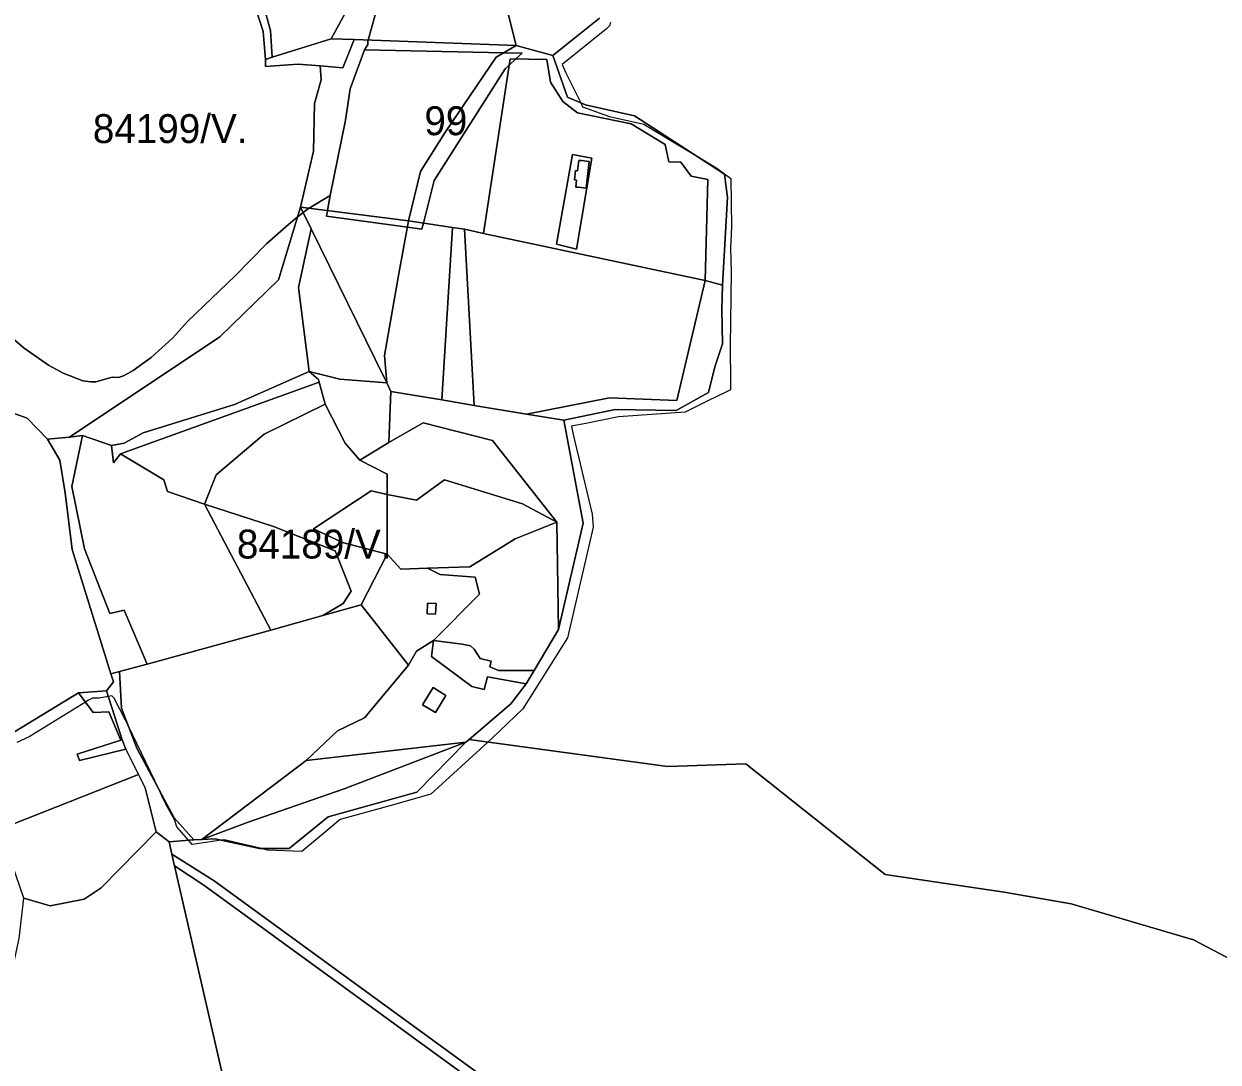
# Model space of a CAD drawing. Extents: x -477304 to -465429, y -1159113 to -1149210.
# Drawn here: x -469610 to -468990, y -1155042 to -1154503 of the extents above; entities that cross this region are included whole.
import ezdxf

# ---------------------------------------------------------------- set-up
doc = ezdxf.new("R2010")
doc.units = 0
for name, color, linetype in [('BPEJ_s', 7, 'Continuous'), ('ostatni_s', 7, 'Continuous'), ('PUPFL_s', 7, 'Continuous'), ('trav_porost_s', 7, 'Continuous')]:
    doc.layers.add(name, color=color, linetype=linetype)

msp = doc.modelspace()

# ---------------------------------------------------------------- linework, layer by layer
at = {"layer": 'BPEJ_s'}
msp.add_line((-469242.15, -1154608.45), (-469242.78, -1154619.44), dxfattribs=at)
for points in [[(-469624.05, -1154659.17), (-469609.46, -1154671.43), (-469596.78, -1154680.31), (-469589.17, -1154684.53), (-469579.03, -1154688.34), (-469574.8, -1154688.97), (-469572.27, -1154688.97), (-469563.82, -1154686.44), (-469560.43, -1154686.65), (-469557.9, -1154685.8), (-469555.58, -1154684.55), (-469552.82, -1154683.06), (-469543.52, -1154676.29), (-469532.54, -1154666.36), (-469524.51, -1154657.48), (-469499.78, -1154633.81), (-469492.27, -1154626.11), (-469483.5, -1154617.12), (-469473.57, -1154608.55), (-469467.56, -1154603.36), (-469466.6, -1154602.53), (-469464.61, -1154601.04), (-469461.92, -1154599.03), (-469461.59, -1154598.78), (-469461.52, -1154598.73), (-469450.53, -1154592.19), (-469451.94, -1154600.02), (-469452.01, -1154600.42), (-469452.26, -1154601.77), (-469452.47, -1154602.93), (-469410.5, -1154608.72), (-469402.99, -1154609.75), (-469402.19, -1154606.56), (-469396.64, -1154584.36), (-469359.66, -1154526.45), (-469357.67, -1154524.59), (-469354.11, -1154521.25), (-469350.93, -1154518.28), (-469360.44, -1154518.07), (-469432.75, -1154516.52), (-469431.09, -1154513.77), (-469431.09, -1154512.08), (-469430.94, -1154511.54), (-469425.54, -1154492.26)], [(-469425.54, -1154492.26), (-469430.94, -1154511.54), (-469431.09, -1154512.08), (-469431.09, -1154513.77), (-469432.75, -1154516.52), (-469440.18, -1154536.81), (-469442.71, -1154553.08), (-469450.53, -1154592.19), (-469461.52, -1154598.73), (-469461.59, -1154598.78), (-469461.92, -1154599.03), (-469464.61, -1154601.04), (-469466.6, -1154602.53), (-469467.56, -1154603.36), (-469473.57, -1154608.55), (-469483.5, -1154617.12), (-469492.27, -1154626.11), (-469499.78, -1154633.81), (-469524.51, -1154657.48), (-469532.54, -1154666.36), (-469543.52, -1154676.29), (-469552.82, -1154683.06), (-469555.58, -1154684.55), (-469557.9, -1154685.8), (-469560.43, -1154686.65), (-469563.82, -1154686.44), (-469572.27, -1154688.97), (-469574.8, -1154688.97), (-469579.03, -1154688.34), (-469589.17, -1154684.53), (-469596.78, -1154680.31), (-469609.46, -1154671.43), (-469624.05, -1154659.17)], [(-469305.01, -1154502.42), (-469305.55, -1154504.05), (-469307.03, -1154505.74), (-469330.17, -1154524.25), (-469328.17, -1154528.56), (-469320.51, -1154544.06), (-469319.5, -1154546.11), (-469305.55, -1154551.18), (-469287.8, -1154555.19), (-469271.93, -1154564.72), (-469260.1, -1154571.82), (-469249.76, -1154578.02), (-469242.57, -1154583.3)], [(-469305.01, -1154502.42), (-469305.55, -1154504.05), (-469307.03, -1154505.74), (-469330.17, -1154524.25), (-469328.17, -1154528.56), (-469320.51, -1154544.06), (-469319.5, -1154546.11), (-469305.55, -1154551.18), (-469287.8, -1154555.19), (-469271.93, -1154564.72), (-469260.1, -1154571.82), (-469249.76, -1154578.02), (-469242.57, -1154583.3), (-469242.15, -1154608.45)], [(-469242.57, -1154583.3), (-469242.15, -1154608.45), (-469242.78, -1154619.44), (-469242.36, -1154632.12), (-469242.84, -1154670.16), (-469242.78, -1154689.61), (-469242.77, -1154693.11), (-469245.11, -1154694.26), (-469254.52, -1154698.87), (-469266.25, -1154704.61), (-469300.91, -1154707.15), (-469317.81, -1154710.53), (-469325.35, -1154712.04), (-469324.36, -1154716.24), (-469314.64, -1154757.66), (-469314.01, -1154764.42), (-469327.32, -1154821.91), (-469350.57, -1154858.68), (-469366.42, -1154873.9), (-469368.72, -1154876), (-469398.33, -1154903.06), (-469419.65, -1154908.99), (-469445.46, -1154916.17), (-469457.18, -1154926.01), (-469465.33, -1154932.86), (-469483.08, -1154932.02), (-469486.25, -1154931.28), (-469505.69, -1154926.73), (-469507.15, -1154926.94), (-469522.33, -1154929.12), (-469524.22, -1154926.93), (-469530.21, -1154919.97), (-469531.48, -1154916.17), (-469535.71, -1154908.56), (-469537.93, -1154903.93), (-469539.27, -1154901.14), (-469555.65, -1154867.08), (-469556.84, -1154864.6), (-469562.76, -1154853.19), (-469564.03, -1154851.92), (-469565.87, -1154852.28), (-469570.58, -1154853.19), (-469573.96, -1154853.19), (-469576.5, -1154854.45), (-469577.68, -1154855.18), (-469606.93, -1154873.26), (-469613.23, -1154876.27)], [(-469242.78, -1154619.44), (-469242.36, -1154632.12), (-469242.84, -1154670.16), (-469242.78, -1154689.61), (-469242.77, -1154693.11), (-469245.11, -1154694.26), (-469254.52, -1154698.87), (-469266.25, -1154704.61), (-469300.91, -1154707.15), (-469317.81, -1154710.53), (-469325.35, -1154712.04), (-469324.36, -1154716.24), (-469314.64, -1154757.66), (-469314.01, -1154764.42), (-469327.32, -1154821.91), (-469350.57, -1154858.68), (-469366.42, -1154873.9), (-469368.72, -1154876), (-469398.33, -1154903.06), (-469419.65, -1154908.99), (-469445.46, -1154916.17), (-469457.18, -1154926.01), (-469465.33, -1154932.86), (-469483.08, -1154932.02), (-469486.25, -1154931.28), (-469505.69, -1154926.73), (-469507.15, -1154926.94), (-469522.33, -1154929.12), (-469524.22, -1154926.93), (-469530.21, -1154919.97), (-469531.48, -1154916.17), (-469535.71, -1154908.56), (-469537.93, -1154903.93), (-469539.27, -1154901.14), (-469555.65, -1154867.08), (-469556.84, -1154864.6), (-469562.76, -1154853.19), (-469564.03, -1154851.92), (-469565.87, -1154852.28), (-469570.58, -1154853.19), (-469573.96, -1154853.19), (-469576.5, -1154854.45), (-469577.68, -1154855.18), (-469606.93, -1154873.26), (-469613.23, -1154876.27)]]:
    msp.add_lwpolyline(points, dxfattribs=at)
msp.add_lwpolyline([(-469450.53, -1154592.19), (-469442.71, -1154553.08), (-469440.18, -1154536.81), (-469432.75, -1154516.52), (-469360.44, -1154518.07), (-469350.93, -1154518.28), (-469354.11, -1154521.25), (-469357.67, -1154524.59), (-469359.66, -1154526.45), (-469396.64, -1154584.36), (-469402.19, -1154606.56), (-469402.99, -1154609.75), (-469410.5, -1154608.72), (-469452.47, -1154602.93), (-469452.26, -1154601.77), (-469452.01, -1154600.42), (-469451.94, -1154600.02)], close=True, dxfattribs=at)
at = {"layer": 'ostatni_s'}
for points in [[(-469322.12, -1154579.41), (-469321.53, -1154573.97), (-469320.16, -1154574.12), (-469316.17, -1154574.55), (-469317.65, -1154588.38), (-469321.64, -1154587.95), (-469323.02, -1154587.8), (-469322.63, -1154584.19), (-469323.75, -1154584.07), (-469323.24, -1154579.29)], [(-469515.84, -1154752.38), (-469535.04, -1154745.91), (-469536.97, -1154739.82), (-469559.38, -1154726.38), (-469456.36, -1154689.05), (-469453.19, -1154700.56), (-469484.87, -1154716.13), (-469509.83, -1154737.19)], [(-469329.22, -1154708.92), (-469319.31, -1154762.39), (-469332.12, -1154817.56), (-469332.85, -1154761.79), (-469366.35, -1154719.36), (-469402.29, -1154710.26), (-469420.21, -1154720.47), (-469419.04, -1154693.94), (-469392.63, -1154698.35), (-469375.79, -1154701.15), (-469348.63, -1154705.68)], [(-469447.98, -1154776.76), (-469480.09, -1154764.05), (-469515.84, -1154752.38), (-469509.83, -1154737.19), (-469484.87, -1154716.13), (-469453.19, -1154700.56), (-469442.8, -1154720.71), (-469435.26, -1154729.67), (-469420.93, -1154736.85), (-469420.96, -1154747.46), (-469429.23, -1154745.54), (-469459.24, -1154765.18), (-469444.26, -1154772.34), (-469421.06, -1154778.5), (-469434.56, -1154804.78), (-469454.34, -1154810.27), (-469443.79, -1154804.03), (-469439.65, -1154797.7)], [(-469578.08, -1154775.66), (-469584.73, -1154743.24), (-469579.13, -1154716.88), (-469564.1, -1154721.97), (-469563.05, -1154731.04), (-469559.38, -1154726.38), (-469536.97, -1154739.82), (-469535.04, -1154745.91), (-469515.84, -1154752.38), (-469481.49, -1154817.81), (-469545.54, -1154835.59), (-469557.53, -1154807.55), (-469564.94, -1154809.24)], [(-469429.23, -1154745.54), (-469420.96, -1154747.46), (-469421.06, -1154778.5), (-469444.26, -1154772.34), (-469459.24, -1154765.18)], [(-469375.83, -1154827.73), (-469377.7, -1154825.93), (-469382.01, -1154825.14), (-469396.93, -1154823.28), (-469373.04, -1154799.17), (-469375.3, -1154790.37), (-469393.46, -1154789.03), (-469400.11, -1154785.65), (-469378.08, -1154784.95), (-469354.54, -1154770.42), (-469332.85, -1154761.79), (-469332.12, -1154817.56), (-469344.6, -1154838.79), (-469363.28, -1154838.88), (-469367.66, -1154836.84), (-469366.94, -1154834.01), (-469372.72, -1154832.54)], [(-469551.02, -1154879.17), (-469559, -1154858.32), (-469559.91, -1154839.31), (-469545.54, -1154835.59), (-469481.49, -1154817.81), (-469454.34, -1154810.27), (-469434.56, -1154804.78), (-469410, -1154836.12), (-469432.77, -1154863.43), (-469446.71, -1154870.13), (-469463, -1154885.54), (-469517.21, -1154926.56), (-469521.43, -1154926.77), (-469531.68, -1154915.34)], [(-469395.61, -1154804.03), (-469395.86, -1154809.53), (-469400.26, -1154809.32), (-469400, -1154803.83)], [(-469396.93, -1154823.28), (-469397.97, -1154831.6), (-469377.06, -1154847.08), (-469370.59, -1154848.65), (-469368.99, -1154842.05), (-469348.88, -1154845.77), (-469356.82, -1154856.12), (-469378.44, -1154874.68), (-469380.08, -1154876.09), (-469463, -1154885.54), (-469446.71, -1154870.13), (-469432.77, -1154863.43), (-469410, -1154836.12), (-469405.75, -1154828.78)], [(-469372.72, -1154832.54), (-469366.94, -1154834.01), (-469367.66, -1154836.84), (-469363.28, -1154838.88), (-469344.6, -1154838.79), (-469348.88, -1154845.77), (-469368.99, -1154842.05), (-469370.59, -1154848.65), (-469377.06, -1154847.08), (-469397.97, -1154831.6), (-469396.93, -1154823.28), (-469382.01, -1154825.14), (-469377.7, -1154825.93), (-469375.83, -1154827.73)], [(-469566.8, -1154849.42), (-469563.05, -1154844.74), (-469564.56, -1154840.49), (-469559.91, -1154839.31), (-469559, -1154858.32), (-469551.02, -1154879.17), (-469531.68, -1154915.34), (-469521.43, -1154926.77), (-469523.79, -1154926.89), (-469534.21, -1154927.83), (-469540.94, -1154922.58), (-469546.66, -1154899.78), (-469550.08, -1154892.8), (-469556.71, -1154879.59), (-469558.53, -1154874.77)], [(-469402.63, -1154856.66), (-469397.2, -1154847.71), (-469390.55, -1154851.74), (-469395.98, -1154860.69)], [(-469390.55, -1154851.74), (-469397.2, -1154847.71), (-469402.63, -1154856.66), (-469395.98, -1154860.69)], [(-469493.09, -1154917.54), (-469517.21, -1154926.56), (-469463, -1154885.54), (-469380.08, -1154876.09), (-469443.4, -1154900.3)]]:
    msp.add_lwpolyline(points, close=True, dxfattribs=at)
at = {"layer": 'PUPFL_s'}
for points in [[(-469358.55, -1154496.58), (-469354.01, -1154514.34), (-469438.07, -1154511.28), (-469450.14, -1154510.84), (-469442.99, -1154497.92), (-469424.77, -1154492.01), (-469424.79, -1154467.09), (-469413.61, -1154465.41), (-469413.59, -1154447.02), (-469419.92, -1154433.57), (-469440.38, -1154438.72), (-469452.22, -1154423.25), (-469451.92, -1154413), (-469438.46, -1154398.91), (-469430.38, -1154393.69), (-469438.21, -1154409.95), (-469403.34, -1154429.59), (-469404.27, -1154443.32), (-469400.98, -1154458.49), (-469393.09, -1154474.77), (-469381.54, -1154486.35)], [(-469493.22, -1154475.45), (-469413.59, -1154447.02), (-469413.61, -1154465.41), (-469424.79, -1154467.09), (-469424.77, -1154492.01), (-469442.99, -1154497.92), (-469450.14, -1154510.84), (-469480.64, -1154520.44), (-469481.63, -1154506.56), (-469487.17, -1154486.49)], [(-469485.37, -1154507), (-469490.63, -1154490.96), (-469500.01, -1154476.07), (-469521.28, -1154477.7), (-469541.18, -1154480.87), (-469548.09, -1154486.35), (-469553.66, -1154487.84), (-469552.72, -1154484.1), (-469550.44, -1154475.01), (-469528.64, -1154474.04), (-469494.74, -1154472.66), (-469493.22, -1154475.45), (-469487.17, -1154486.49), (-469481.63, -1154506.56), (-469480.64, -1154520.44), (-469484.22, -1154521.55)], [(-469443.97, -1154525.84), (-469455.76, -1154524.95), (-469467.19, -1154524.09), (-469484.17, -1154525.29), (-469484.22, -1154521.55), (-469480.64, -1154520.44), (-469450.14, -1154510.84), (-469438.07, -1154511.28)], [(-469465.99, -1154598.22), (-469459.28, -1154569.23), (-469458.68, -1154544.36), (-469455.25, -1154532.11), (-469455.76, -1154524.95), (-469443.97, -1154525.84), (-469438.07, -1154511.28), (-469354.01, -1154514.34), (-469364.36, -1154520.35), (-469391.07, -1154559.63), (-469403.7, -1154579.75), (-469409.88, -1154605.39)], [(-469292.66, -1154550.76), (-469245.82, -1154581.05), (-469244.3, -1154593.21), (-469246.89, -1154638.76), (-469255.8, -1154636.37), (-469254.57, -1154583.88), (-469263.14, -1154582.24), (-469268.48, -1154574.88), (-469274.81, -1154574.8), (-469276.67, -1154565.68), (-469294.38, -1154554.95), (-469322.09, -1154549.28), (-469329.79, -1154543.44), (-469336.12, -1154533.41), (-469338.17, -1154521.66), (-469357.15, -1154521.17), (-469371.03, -1154611.86), (-469380.93, -1154609.75), (-469387.09, -1154608.85), (-469409.88, -1154605.39), (-469403.7, -1154579.75), (-469391.07, -1154559.63), (-469364.36, -1154520.35), (-469354.01, -1154514.34), (-469335.05, -1154519.52), (-469327.45, -1154541.22), (-469318, -1154545.09)], [(-469255.8, -1154636.37), (-469368.48, -1154612.4), (-469371.03, -1154611.86), (-469357.15, -1154521.17), (-469338.17, -1154521.66), (-469336.12, -1154533.41), (-469329.79, -1154543.44), (-469322.09, -1154549.28), (-469294.38, -1154554.95), (-469276.67, -1154565.68), (-469274.81, -1154574.8), (-469268.48, -1154574.88), (-469263.14, -1154582.24), (-469254.57, -1154583.88)], [(-469333.03, -1154617.46), (-469322.67, -1154620.09), (-469314.75, -1154572.91), (-469324.73, -1154570.97)], [(-469460.45, -1154609.52), (-469466.96, -1154639.91), (-469461.56, -1154683.65), (-469500.3, -1154700.65), (-469547.63, -1154715.4), (-469557.61, -1154720.82), (-469564.1, -1154721.97), (-469579.13, -1154716.88), (-469585.96, -1154717.62), (-469507.91, -1154665.54), (-469477.48, -1154635.91), (-469465.99, -1154598.22)], [(-469422.6, -1154686.69), (-469460.45, -1154609.52), (-469465.99, -1154598.22), (-469409.88, -1154605.39), (-469415.18, -1154633.82), (-469422.36, -1154675.26), (-469421.2, -1154689.53)], [(-469421.2, -1154689.53), (-469445.62, -1154687.54), (-469461.56, -1154683.65), (-469466.96, -1154639.91), (-469460.45, -1154609.52), (-469422.6, -1154686.69)], [(-469409.88, -1154605.39), (-469387.09, -1154608.85), (-469392.63, -1154698.35), (-469419.04, -1154693.94), (-469421.2, -1154689.53), (-469422.36, -1154675.26), (-469415.18, -1154633.82)], [(-469380.93, -1154609.75), (-469375.79, -1154701.15), (-469392.63, -1154698.35), (-469387.09, -1154608.85)], [(-469368.48, -1154612.4), (-469255.8, -1154636.37), (-469270.62, -1154698.71), (-469305.64, -1154697.28), (-469348.63, -1154705.68), (-469375.79, -1154701.15), (-469380.93, -1154609.75), (-469371.03, -1154611.86)], [(-469302.6, -1154703.27), (-469329.22, -1154708.92), (-469348.63, -1154705.68), (-469305.64, -1154697.28), (-469270.62, -1154698.71), (-469255.8, -1154636.37), (-469246.89, -1154638.76), (-469247.17, -1154651.34), (-469246.87, -1154669.2), (-469250.85, -1154681.09), (-469254.14, -1154694.42), (-469271, -1154703.76)], [(-469564.1, -1154721.97), (-469557.61, -1154720.82), (-469547.63, -1154715.4), (-469500.3, -1154700.65), (-469461.56, -1154683.65), (-469456.73, -1154687.69), (-469456.36, -1154689.05), (-469559.38, -1154726.38), (-469563.05, -1154731.04)], [(-469456.73, -1154687.69), (-469461.56, -1154683.65), (-469445.62, -1154687.54), (-469421.2, -1154689.53), (-469419.04, -1154693.94), (-469420.21, -1154720.47), (-469435.26, -1154729.67), (-469442.8, -1154720.71), (-469453.19, -1154700.56), (-469456.36, -1154689.05)], [(-469557.53, -1154807.55), (-469545.54, -1154835.59), (-469559.91, -1154839.31), (-469564.56, -1154840.49), (-469584.56, -1154775.92), (-469588.17, -1154746.58), (-469590.96, -1154729.68), (-469597.32, -1154718.79), (-469585.96, -1154717.62), (-469579.13, -1154716.88), (-469584.73, -1154743.24), (-469578.08, -1154775.66), (-469564.94, -1154809.24)], [(-469565.46, -1154860.2), (-469559.32, -1154875.05), (-469581.88, -1154882.31), (-469580.8, -1154885.54), (-469556.71, -1154879.59), (-469550.08, -1154892.8), (-469622.09, -1154921.24), (-469628.06, -1154905.69), (-469622.65, -1154875.42), (-469581.24, -1154850.36), (-469573.7, -1154860.57)], [(-469581.24, -1154850.36), (-469566.8, -1154849.42), (-469558.53, -1154874.77), (-469559.32, -1154875.05), (-469565.46, -1154860.2), (-469573.7, -1154860.57)], [(-469580.8, -1154885.54), (-469581.88, -1154882.31), (-469559.32, -1154875.05), (-469558.53, -1154874.77), (-469556.71, -1154879.59)], [(-469443.4, -1154900.3), (-469380.08, -1154876.09), (-469405.52, -1154902.06), (-469451.6, -1154914.83), (-469471.87, -1154931.24), (-469487.28, -1154931.28), (-469510.46, -1154926.22), (-469517.21, -1154926.56), (-469493.09, -1154917.54)], [(-469578.41, -1154957.47), (-469595.92, -1154961.01), (-469609.65, -1154956.93), (-469622.09, -1154921.24), (-469550.08, -1154892.8), (-469546.66, -1154899.78), (-469540.94, -1154922.58), (-469569.57, -1154951.7)], [(-469540.94, -1154922.58), (-469534.21, -1154927.83), (-469532.76, -1154934.13), (-469531.35, -1154940.27), (-469492.82, -1155108.18), (-469434.25, -1155179.31), (-469494.72, -1155228.34), (-469527.72, -1155224.54), (-469632.43, -1155207.61), (-469699.33, -1155194.29), (-469667.07, -1155152.59), (-469640.33, -1155116.94), (-469623.96, -1155032.5), (-469612, -1154977.94), (-469609.65, -1154956.93), (-469595.92, -1154961.01), (-469578.41, -1154957.47), (-469569.57, -1154951.7)], [(-469532.76, -1154934.13), (-469510.8, -1154948.02), (-469316.24, -1155089.71), (-469068.89, -1155274.32), (-469075.64, -1155276.32), (-469370.59, -1155056.11), (-469516.14, -1154950.24), (-469531.35, -1154940.27)], [(-469193.48, -1155298.03), (-469203.28, -1155287.45), (-469222.09, -1155271.52), (-469228.13, -1155258.54), (-469247.15, -1155267.22), (-469269.68, -1155281.75), (-469281, -1155288.24), (-469291.5, -1155292.65), (-469310.66, -1155283.5), (-469353.89, -1155250.69), (-469399.82, -1155213.96), (-469417.93, -1155198.61), (-469426.21, -1155190.29), (-469434.25, -1155179.31), (-469492.82, -1155108.18), (-469531.35, -1154940.27), (-469516.14, -1154950.24), (-469370.59, -1155056.11), (-469075.64, -1155276.32), (-469073.73, -1155283.55), (-469172.14, -1155307.02), (-469188.62, -1155307.68)]]:
    msp.add_lwpolyline(points, close=True, dxfattribs=at)
for points in [[(-469490.63, -1154490.96), (-469485.37, -1154507), (-469484.22, -1154521.55), (-469484.17, -1154525.29), (-469467.19, -1154524.09), (-469455.76, -1154524.95), (-469455.25, -1154532.11), (-469458.68, -1154544.36), (-469459.28, -1154569.23), (-469465.99, -1154598.22), (-469477.48, -1154635.91), (-469507.91, -1154665.54), (-469585.96, -1154717.62), (-469597.32, -1154718.79), (-469607.99, -1154707.81), (-469620.9, -1154703.17)], [(-469310.81, -1154500.12), (-469335.05, -1154519.52), (-469354.01, -1154514.34), (-469358.55, -1154496.58)], [(-468944.41, -1155009.13), (-469002.37, -1154978.67), (-469065.8, -1154959.97), (-469100.59, -1154953.81), (-469162.5, -1154944.76), (-469234.76, -1154887.35), (-469275.43, -1154888.66), (-469378.44, -1154874.68), (-469356.82, -1154856.12), (-469348.88, -1154845.77), (-469344.6, -1154838.79), (-469332.12, -1154817.56), (-469319.31, -1154762.39), (-469329.22, -1154708.92), (-469302.6, -1154703.27), (-469271, -1154703.76), (-469254.14, -1154694.42), (-469250.85, -1154681.09), (-469246.87, -1154669.2), (-469247.17, -1154651.34), (-469246.89, -1154638.76), (-469244.3, -1154593.21), (-469245.82, -1154581.05), (-469292.66, -1154550.76), (-469318, -1154545.09), (-469327.45, -1154541.22), (-469335.05, -1154519.52), (-469310.81, -1154500.12)], [(-469620.9, -1154703.17), (-469607.99, -1154707.81), (-469597.32, -1154718.79), (-469590.96, -1154729.68), (-469588.17, -1154746.58), (-469584.56, -1154775.92), (-469564.56, -1154840.49), (-469563.05, -1154844.74), (-469566.8, -1154849.42), (-469581.24, -1154850.36), (-469622.65, -1154875.42)], [(-469316.24, -1155089.71), (-469510.8, -1154948.02), (-469532.76, -1154934.13), (-469534.21, -1154927.83), (-469523.79, -1154926.89), (-469521.43, -1154926.77), (-469517.21, -1154926.56), (-469510.46, -1154926.22), (-469487.28, -1154931.28), (-469471.87, -1154931.24), (-469451.6, -1154914.83), (-469405.52, -1154902.06), (-469380.08, -1154876.09), (-469378.44, -1154874.68), (-469275.43, -1154888.66), (-469234.76, -1154887.35), (-469162.5, -1154944.76), (-469100.59, -1154953.81), (-469065.8, -1154959.97), (-469002.37, -1154978.67), (-468944.41, -1155009.13), (-468922.67, -1155014.39), (-468895.11, -1155023.92), (-468873.42, -1155054.17)]]:
    msp.add_lwpolyline(points, dxfattribs=at)
at = {"layer": 'trav_porost_s'}
for points in [[(-469322.67, -1154620.09), (-469333.03, -1154617.46), (-469324.73, -1154570.97), (-469314.75, -1154572.91)], [(-469316.17, -1154574.55), (-469320.16, -1154574.12), (-469321.53, -1154573.97), (-469322.12, -1154579.41), (-469323.24, -1154579.29), (-469323.75, -1154584.07), (-469322.63, -1154584.19), (-469323.02, -1154587.8), (-469321.64, -1154587.95), (-469317.65, -1154588.38)], [(-469366.35, -1154719.36), (-469332.85, -1154761.79), (-469350.79, -1154752.31), (-469391.16, -1154739.76), (-469405.71, -1154750.34), (-469420.96, -1154747.46), (-469420.93, -1154736.85), (-469435.26, -1154729.67), (-469420.21, -1154720.47), (-469402.29, -1154710.26)], [(-469350.79, -1154752.31), (-469332.85, -1154761.79), (-469354.54, -1154770.42), (-469378.08, -1154784.95), (-469400.11, -1154785.65), (-469413.98, -1154786.24), (-469421.06, -1154778.5), (-469420.96, -1154747.46), (-469405.71, -1154750.34), (-469391.16, -1154739.76)], [(-469454.34, -1154810.27), (-469481.49, -1154817.81), (-469515.84, -1154752.38), (-469480.09, -1154764.05), (-469447.98, -1154776.76), (-469439.65, -1154797.7), (-469443.79, -1154804.03)], [(-469393.46, -1154789.03), (-469375.3, -1154790.37), (-469373.04, -1154799.17), (-469396.93, -1154823.28), (-469405.75, -1154828.78), (-469410, -1154836.12), (-469434.56, -1154804.78), (-469421.06, -1154778.5), (-469413.98, -1154786.24), (-469400.11, -1154785.65)], [(-469395.61, -1154804.03), (-469400, -1154803.83), (-469400.26, -1154809.32), (-469395.86, -1154809.53)]]:
    msp.add_lwpolyline(points, close=True, dxfattribs=at)

# ---------------------------------------------------------------- texts
at = {"layer": 'BPEJ_s'}
for s, p in [('99', (-469401.7, -1154560.89)), ('84199/V.', (-469573.83, -1154564.98)), ('84189/V.', (-469499.04, -1154780.67))]:
    msp.add_text(s, height=15, dxfattribs=at).set_placement(p)

doc.saveas('drawing.dxf')
